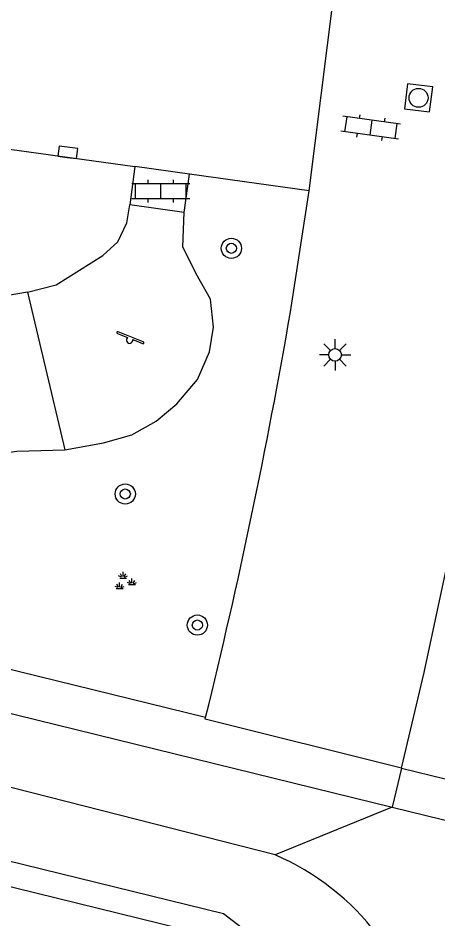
# Model space of a CAD drawing. Extents: x 125000 to 129004, y 397500 to 399008.
# Drawn here: x 126840.81 to 126857.45, y 398696.24 to 398731.91 of the extents above; entities that cross this region are included whole.
import ezdxf

# ---------------------------------------------------------------- set-up
doc = ezdxf.new("R2010")
doc.units = 0
for name, color, linetype in [('gg-knt-BGT kruinlijn', 7, 'Continuous'), ('gg-knt-verharding', 7, 'Continuous'), ('gg-kntw-beschoeiing', 7, 'Continuous'), ('gt-grn-groengrens', 7, 'Continuous'), ('gt-grn-weggrens', 7, 'Continuous'), ('gt-symb-boom', 7, 'Continuous'), ('gt-symb-groenvak', 7, 'Continuous'), ('gt-symb-klinker verharding', 7, 'Continuous'), ('gt-symb-kolk', 7, 'Continuous'), ('gt-symb-lichtmast', 7, 'Continuous'), ('gt-symb-rioolschacht', 7, 'Continuous'), ('gt-symb-speelvoorziening', 7, 'Continuous')]:
    doc.layers.add(name, color=color, linetype=linetype)

# ---------------------------------------------------------------- blocks, each defined once
blk = doc.blocks.new('gt0-KL1')
at = {"layer": 'gt-symb-klinker verharding'}
for p, q in [((-0.5, 0.3), (-0.5, 0.45)), ((0.5, 0.3), (0.5, 0.45)), ((-1.15, 0.3), (1.15, 0.3)), ((-1, -0.3), (-1, 0.3)), ((0, -0.3), (0, 0.3)), ((1, -0.3), (1, 0.3)), ((-1.15, -0.3), (1.15, -0.3)), ((-0.5, -0.45), (-0.5, -0.3)), ((0.5, -0.45), (0.5, -0.3))]:
    blk.add_line(p, q, dxfattribs=at)
blk = doc.blocks.new('gt0-RS')
at = {"layer": 'gt-symb-rioolschacht'}
blk.add_lwpolyline([(-0.5, -0.5), (0.5, -0.5), (0.5, 0.5), (-0.5, 0.5)], close=True, dxfattribs=at)
blk.add_circle((0, 0), 0.375, dxfattribs=at)
blk = doc.blocks.new('gt0-KOLK')
at = {"layer": 'gt-symb-kolk'}
blk.add_lwpolyline([(0, 0), (0.375, 0), (0.375, 0.4), (-0.375, 0.4), (-0.375, 0), (0, 0)], dxfattribs=at)
blk = doc.blocks.new('gt0-GRVAK')
at = {"layer": 'gt-symb-groenvak'}
for p, q in [((-0.047, 0.214), (-0.047, 0.393)), ((-0.11, 0.189), (-0.228, 0.24)), ((-0.182, 0.153), (0.088, 0.153)), ((-0.091, 0.211), (-0.156, 0.322)), ((-0.004, 0.211), (0.061, 0.322)), ((0.015, 0.189), (0.133, 0.24)), ((0.262, -0.052), (0.197, 0.059)), ((0.305, -0.049), (0.305, 0.13)), ((0.349, -0.052), (0.414, 0.059)), ((-0.245, -0.228), (-0.363, -0.177)), ((-0.318, -0.264), (-0.047, -0.264)), ((-0.226, -0.206), (-0.291, -0.095)), ((-0.183, -0.203), (-0.183, -0.024)), ((-0.139, -0.206), (-0.074, -0.095)), ((-0.12, -0.228), (-0.002, -0.177)), ((0.243, -0.074), (0.125, -0.023)), ((0.17, -0.11), (0.441, -0.11)), ((0.368, -0.074), (0.486, -0.023))]:
    blk.add_line(p, q, dxfattribs=at)
blk = doc.blocks.new('gt0-BOOM')
at = {"layer": 'gt-symb-boom'}
for radius in [0.4, 0.2]:
    blk.add_circle((0, 0), radius, dxfattribs=at)
blk = doc.blocks.new('gt0-SV')
at = {"layer": 'gt-symb-speelvoorziening'}
for p, q in [((-0.477, 0.255), (-0.08, 0.096)), ((0.542, -0.076), (-0.449, 0.324)), ((0.125, 0.014), (0.515, -0.143))]:
    blk.add_line(p, q, dxfattribs=at)
for centre, radius, start, end in [((-0.466, 0.291), 0.0369, 63.6251, 252.6602), ((-0.002, -0.005), 0.128, 127.6866, 8.5986), ((0.531, -0.111), 0.0363, 243.5085, 72.5436)]:
    blk.add_arc(centre, radius, start, end, dxfattribs=at)
blk = doc.blocks.new('gt0-LMAST')
at = {"layer": 'gt-symb-lichtmast'}
for p, q in [((-0.182, 0.173), (-0.447, 0.438)), ((-0.005, 0.246), (-0.005, 0.621)), ((0.172, 0.173), (0.437, 0.438)), ((-0.255, -0.004), (-0.63, -0.004)), ((-0.182, -0.181), (-0.447, -0.446)), ((-0.005, -0.254), (-0.005, -0.629)), ((0.437, -0.446), (0.172, -0.181)), ((0.245, -0.004), (0.62, -0.004))]:
    blk.add_line(p, q, dxfattribs=at)
blk.add_circle((-0.005, -0.004), 0.25, dxfattribs=at)

msp = doc.modelspace()

# ---------------------------------------------------------------- linework, layer by layer
at = {"layer": 'gg-knt-BGT kruinlijn'}
msp.add_lwpolyline([(126850.997, 398698.777), (126795.893, 398712.808), (126733.11, 398727.818), (126678.844, 398741.289), (126629.992, 398753.742)], dxfattribs=at)
msp.add_arc((126847.071, 398689.59), 9.991, 7.5649, 66.8612, dxfattribs=at)
at = {"layer": 'gg-knt-verharding'}
for p, q in [((126802.902, 398731.9), (126845.443, 398726.031)), ((126845.443, 398726.031), (126845.234, 398724.515)), ((126847.599, 398725.733), (126845.443, 398726.031)), ((126847.39, 398724.217), (126847.599, 398725.733)), ((126852.344, 398725.078), (126847.599, 398725.733)), ((126851.603, 398720.283), (126852.344, 398725.078)), ((126847.39, 398724.217), (126845.234, 398724.515)), ((126841.19, 398721.058), (126842.66, 398714.82)), ((126791.5, 398716.378), (126855.628, 398700.675)), ((126856.006, 398702.217), (126857.737, 398701.796)), ((126855.628, 398700.675), (126865.614, 398698.23))]:
    msp.add_line(p, q, dxfattribs=at)
for points in [[(126856.006, 398702.217), (126856.9, 398705.998), (126857.867, 398710.501), (126858.754, 398715.02), (126859.549, 398719.432), (126860.249, 398723.861), (126861.041, 398729.767), (126861.712, 398735.688), (126862.135, 398740.539), (126862.442, 398745.399), (126862.714, 398751.941), (126862.803, 398758.488), (126862.712, 398764.711), (126862.452, 398770.929), (126862.024, 398777.33), (126861.44, 398783.718), (126860.759, 398789.51), (126859.937, 398795.284), (126859.093, 398800.401), (126858.119, 398805.494), (126856.931, 398810.901), (126855.629, 398816.282), (126854.401, 398820.996), (126853.005, 398825.973)], [(126841.19, 398721.058), (126842.322, 398721.351), (126844.176, 398722.508), (126844.764, 398723.052), (126845.122, 398723.8), (126845.234, 398724.515)], [(126842.66, 398714.82), (126844.191, 398715.098), (126845.321, 398715.415), (126846.28, 398715.946), (126847.105, 398716.633), (126847.914, 398717.608), (126848.392, 398718.695), (126848.559, 398719.668), (126848.43, 398720.784), (126847.872, 398721.783), (126847.345, 398722.849), (126847.39, 398724.217)], [(126848.242, 398704.216), (126831.986, 398708.204), (126832.432, 398710.037)], [(126856.006, 398702.217), (126848.226, 398704.149), (126848.242, 398704.216)]]:
    msp.add_lwpolyline(points, dxfattribs=at)
msp.add_arc((126621.915, 398759.946), 233.088, 346.16698, 350.20276, dxfattribs=at)
at = {"layer": 'gg-kntw-beschoeiing'}
msp.add_lwpolyline([(126773.111, 398714.085), (126848.927, 398695.45), (126851.257, 398693.582)], dxfattribs=at)
at = {"layer": 'gt-grn-groengrens'}
msp.add_line((126855.628, 398700.675), (126850.997, 398698.777), dxfattribs=at)
for points in [[(126841.19, 398721.058), (126839.645, 398720.795), (126838.103, 398721.158), (126836.063, 398722.501)], [(126772.042, 398715.313), (126848.953, 398696.457), (126851.808, 398694.27)], [(126838.596, 398714.436), (126840.765, 398714.771), (126842.66, 398714.82)]]:
    msp.add_lwpolyline(points, dxfattribs=at)
at = {"layer": 'gt-grn-weggrens'}
for p, q in [((126852.344, 398725.078), (126853.476, 398734.007)), ((126856.006, 398702.217), (126855.628, 398700.675))]:
    msp.add_line(p, q, dxfattribs=at)

# ---------------------------------------------------------------- block references
at = {"layer": 'gt-symb-boom'}
for p in [(126849.262, 398722.796), (126845.06, 398713.069), (126847.915, 398707.88)]:
    msp.add_blockref('gt0-BOOM', p, dxfattribs=at)
at = {"layer": 'gt-symb-groenvak'}
msp.add_blockref('gt0-GRVAK', (126845.02, 398709.589), dxfattribs=at)
at = {"layer": 'gt-symb-klinker verharding', "rotation": 172.12907950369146}
msp.add_blockref('gt0-KL1', (126854.782, 398727.573), dxfattribs=at)
at = {"layer": 'gt-symb-klinker verharding'}
msp.add_blockref('gt0-KL1', (126846.466, 398725.062), dxfattribs=at)
at = {"layer": 'gt-symb-kolk', "rotation": -7.870920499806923}
msp.add_blockref('gt0-KOLK', (126842.76, 398726.398), dxfattribs=at)
at = {"layer": 'gt-symb-lichtmast'}
msp.add_blockref('gt0-LMAST', (126853.377, 398718.582), dxfattribs=at)
at = {"layer": 'gt-symb-rioolschacht', "rotation": 172.6476206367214}
msp.add_blockref('gt0-RS', (126856.677, 398728.755), dxfattribs=at)
at = {"layer": 'gt-symb-speelvoorziening'}
msp.add_blockref('gt0-SV', (126845.231, 398719.166), dxfattribs=at)

doc.saveas('drawing.dxf')
